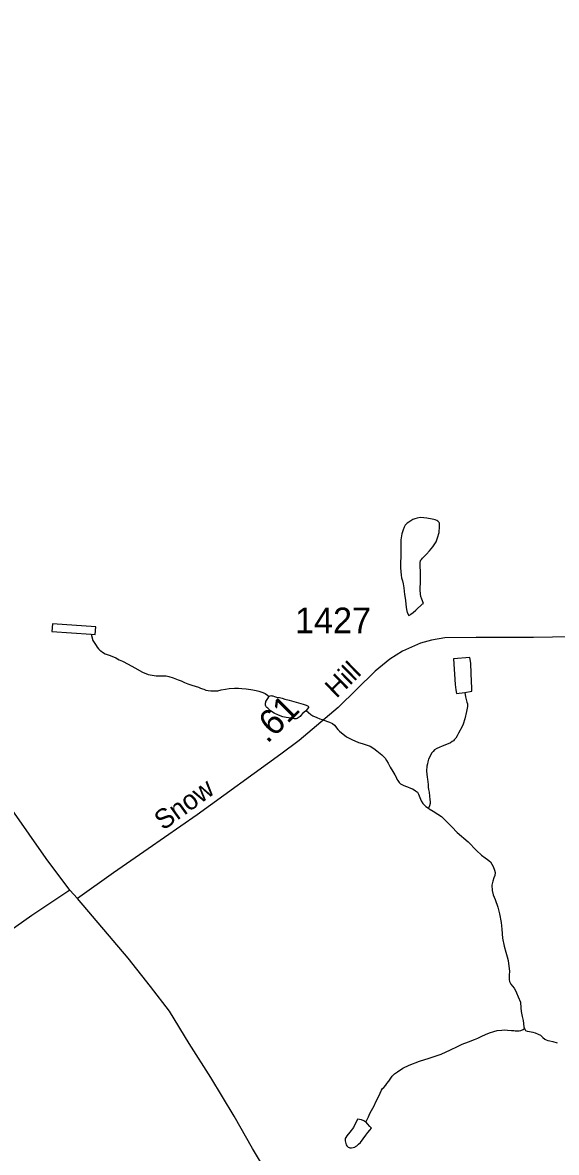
# Model space of a CAD drawing. Extents: x 2220236 to 2384410, y 720751 to 894131.
# Drawn here: x 2285671 to 2288279, y 828121 to 833639 of the extents above; entities that cross this region are included whole.
import ezdxf

# ---------------------------------------------------------------- set-up
doc = ezdxf.new("R2010")
doc.units = 0
doc.layers.add('Default', color=7, linetype='Continuous')

msp = doc.modelspace()

# ---------------------------------------------------------------- linework, layer by layer
at = {"layer": 'Default'}
msp.add_line((2285938.2, 829361.7), (2285900.7, 829402.3), dxfattribs=at)
for points in [[(2285900.7, 829402.3), (2285785.1, 829557.2), (2285462.9, 830016), (2285317.1, 830226.4), (2285248.5, 830347.9), (2285174.4, 830484.7), (2285139.7, 830570.5), (2285087.6, 830714.2), (2285049.3, 830881), (2285033.1, 830957.5), (2285006.5, 831122.1), (2284978.7, 831400.2), (2284950.9, 831706.2), (2284930.1, 832125.7), (2284902.3, 832445.6), (2284894.1, 832665.8), (2284882.6, 832867.4), (2284875.6, 833013.4), (2284875.6, 833154.8), (2284886, 833416.7), (2284898.8, 833551.2), (2284910.4, 833639.2)], [(2287629, 830802.7), (2287621.2, 830823.2), (2287616.9, 830836.4), (2287614.9, 830847.2), (2287612.7, 830868.6), (2287612.5, 830876.8), (2287614.4, 830904.7), (2287614.3, 830929.3), (2287614.5, 830957.8), (2287613.7, 830982.4), (2287613.4, 831000.4), (2287615.3, 831011.2), (2287619.4, 831016.7), (2287625.1, 831023.2), (2287643.2, 831043.5), (2287658.9, 831059.5), (2287674.8, 831079.5), (2287684.6, 831093.4), (2287690.4, 831103.8), (2287698.3, 831122.7), (2287706.1, 831149.4), (2287708, 831178.2), (2287707.2, 831189.7), (2287706.7, 831193.7), (2287705.4, 831198), (2287703.2, 831200.3), (2287699.7, 831203.7), (2287693.8, 831207.1), (2287685.7, 831209.8), (2287679.5, 831211.6), (2287663.5, 831215.2), (2287653.4, 831217.1), (2287645.5, 831219.5), (2287631.1, 831220.8), (2287612.4, 831221.2), (2287598.3, 831218.9), (2287586.8, 831215.8), (2287577.5, 831212.7), (2287567.5, 831206.4), (2287557.6, 831200), (2287549.6, 831194.6), (2287543.5, 831188.2), (2287540.5, 831184), (2287534.7, 831174.3), (2287529.9, 831162.2), (2287524.2, 831141.7), (2287518.4, 831112.3), (2287518.4, 831083.8), (2287518.8, 831055.9), (2287517.5, 830976.2), (2287520, 830940.1), (2287522.1, 830927.9), (2287526.3, 830912.1), (2287530.3, 830898.2), (2287532.5, 830878.5), (2287536.8, 830846.2), (2287541.1, 830818.3), (2287543.3, 830796.3), (2287545.7, 830772.3), (2287549.4, 830758.4), (2287558, 830744.1), (2287563.6, 830746.6), (2287567.9, 830749.8), (2287579.6, 830758.4), (2287591.6, 830769.7), (2287623.7, 830799.5), (2287629, 830802.7)], [(2286005.3, 830651.7), (2286025.3, 830650.6), (2286029, 830688.3), (2285817.1, 830702.5), (2285813.4, 830664.8), (2286005.3, 830651.7)], [(2288722.5, 830645.8), (2288166.6, 830636.5), (2287886.3, 830636.5), (2287733.4, 830634.2), (2287668.5, 830622.6), (2287615.3, 830608.7), (2287527.2, 830569.3), (2287464.7, 830529.9), (2287392.9, 830471.9), (2287212.2, 830293.5), (2287021.1, 830132.4), (2286932, 830065.7), (2286522.9, 829770), (2286284.5, 829603.8), (2286114.3, 829486.9), (2285938.2, 829361.7)], [(2286005.3, 830651.7), (2286014.5, 830621.3), (2286029.8, 830596.4), (2286035.8, 830588.7), (2286041.9, 830580.4), (2286048, 830574.7), (2286052.2, 830570.4), (2286060.3, 830564.6), (2286074.2, 830556.8), (2286098.3, 830547.4), (2286125.6, 830536), (2286142.5, 830527.5), (2286158.7, 830519.9), (2286186.6, 830506.2), (2286218.7, 830488.2), (2286257, 830466.1), (2286283.7, 830455.7), (2286303.2, 830451.3), (2286323.2, 830449.3), (2286359, 830449.2), (2286371.7, 830448.3), (2286385.1, 830445.4), (2286406, 830439.4), (2286431, 830429.7), (2286444.7, 830423.8), (2286461.3, 830415.9), (2286477.8, 830409), (2286497.4, 830403), (2286529.3, 830393.2), (2286539.7, 830389), (2286549.5, 830385.6), (2286555.7, 830382.8), (2286565.8, 830379.3), (2286577.5, 830377.4), (2286589.6, 830375.5), (2286604.4, 830374.6), (2286623.8, 830375.8), (2286641.6, 830380.4), (2286661.3, 830383.9), (2286679.4, 830386.1), (2286705.4, 830388.9), (2286725.4, 830388.5), (2286741.4, 830387.1), (2286763.3, 830385.1), (2286785.2, 830381.3), (2286795.4, 830379.5), (2286811.1, 830376.8), (2286825.4, 830373.3), (2286843.7, 830368), (2286855.4, 830362.8), (2286867.7, 830355), (2286875.7, 830348.3)], [(2287831.2, 830367.8), (2287864.8, 830373), (2287864.8, 830386.8), (2287862, 830460.7), (2287859.8, 830510.9), (2287855.4, 830538.9), (2287775.6, 830532.3), (2287784.5, 830406.5), (2287786.9, 830380.2), (2287791.1, 830362.1), (2287831.2, 830367.8)], [(2287056, 830278.9), (2287052.3, 830275.7), (2287038.6, 830263.9), (2287030.6, 830254.9), (2287026.9, 830249.4), (2287022.2, 830246.2), (2287017.2, 830243), (2287012.2, 830240.5), (2287006.6, 830239), (2286997.1, 830239.2), (2286980.8, 830241.2), (2286958.5, 830244.9), (2286942.5, 830248.5), (2286920.7, 830256.5), (2286900.3, 830265.8), (2286882.5, 830277.6), (2286868, 830290.4), (2286864.1, 830293.7), (2286860.9, 830297.8), (2286859.3, 830301.1), (2286858.1, 830306), (2286857.6, 830310.3), (2286857.7, 830315.2), (2286858.4, 830320.1), (2286859.8, 830324), (2286861.9, 830328.2), (2286868, 830337.9), (2286873.4, 830346), (2286875.7, 830348.3)], [(2286875.7, 830348.3), (2286877.7, 830349.9), (2286879.7, 830350.8), (2286883.7, 830352.4), (2286887.9, 830351.3), (2286893.8, 830350.5), (2286901.3, 830347.1), (2286906.2, 830345.4), (2286911.7, 830344.3), (2286925.5, 830342.3), (2286938.5, 830338.8), (2286952.5, 830335.2), (2286973.7, 830329.2), (2287041.6, 830309.8), (2287055.9, 830305.2), (2287066, 830300.1), (2287067.5, 830296.7), (2287068.1, 830294.4), (2287056, 830278.9)], [(2287831.2, 830367.8), (2287835.1, 830346.4), (2287837.4, 830332.6), (2287841.1, 830320.1), (2287843.5, 830311.2), (2287844, 830305.3), (2287843.6, 830298.7), (2287839.5, 830274.2), (2287830.5, 830238.3), (2287823.1, 830212.2), (2287818.6, 830200.8), (2287800.9, 830168.4), (2287793, 830154.8), (2287787.2, 830144.1), (2287779.8, 830135.4), (2287776.1, 830131.2), (2287769.8, 830127.4), (2287761.5, 830121.6), (2287741.3, 830113.9), (2287721.2, 830105.4), (2287705.6, 830099.2), (2287693.7, 830093.5), (2287683.4, 830086.5), (2287675.7, 830079.2), (2287670.3, 830072), (2287663.5, 830061.4), (2287659.4, 830053.2), (2287653.3, 830041.2), (2287650, 830028.8), (2287648.5, 830019), (2287646.3, 830006.9), (2287644.2, 829984), (2287644.8, 829966.6), (2287646.9, 829955.1), (2287648.9, 829942.9), (2287649.7, 829932.1), (2287651.3, 829916.6), (2287652.7, 829904.2), (2287654.5, 829893.6), (2287656.5, 829881.1), (2287658.7, 829861.4), (2287660.7, 829844.9), (2287662.1, 829832.8), (2287662.2, 829825.2), (2287659, 829813.8), (2287653.2, 829801.8)], [(2287056, 830278.9), (2287078.2, 830259.8), (2287088.3, 830253.7), (2287108.7, 830244.4), (2287122.7, 830238.2), (2287134.8, 830234.7), (2287146.5, 830230.5), (2287159.9, 830226), (2287170.6, 830222.5), (2287184.6, 830216.6), (2287194.9, 830207.2), (2287210.9, 830187.2), (2287219.2, 830178.8), (2287253.4, 830151.2), (2287279.4, 830137.5), (2287311.6, 830123.8), (2287329.5, 830118.5), (2287343.8, 830113.9), (2287354.6, 830109.8), (2287369.2, 830104.5), (2287386.1, 830094.3), (2287401.9, 830082.5), (2287426.1, 830063), (2287442.2, 830047.3), (2287449.1, 830035.6), (2287456.4, 830021.4), (2287466.5, 830002.5), (2287478.8, 829981.6), (2287488.7, 829965.9), (2287495, 829953.3), (2287499.4, 829943.4), (2287503.5, 829936.8), (2287510.5, 829927.8), (2287517.3, 829921.7), (2287530.6, 829914.2), (2287541.3, 829909.7), (2287551.4, 829906.3), (2287565.4, 829900.4), (2287575.5, 829895.9), (2287583.6, 829892.5), (2287590.7, 829887.4), (2287599.7, 829880.6), (2287605.4, 829870.7), (2287612, 829854.2), (2287617.9, 829838.6), (2287626.1, 829824.3), (2287640.3, 829810.9), (2287653.2, 829801.8)], [(2287653.2, 829801.8), (2287656.4, 829799.1), (2287676.5, 829787.2), (2287698.5, 829773.6), (2287716.7, 829761.8), (2287732.4, 829747.7), (2287767.1, 829711.5), (2287794.1, 829684.1), (2287847.6, 829637.1), (2287888, 829595.2), (2287912.2, 829573.4), (2287930.3, 829559.9), (2287942.2, 829551.5), (2287956.7, 829539.7), (2287969.4, 829518.1), (2287976.9, 829499.9), (2287978.9, 829487.4), (2287977, 829473.7), (2287973.2, 829462.3), (2287967.3, 829446), (2287963.6, 829425.4), (2287965, 829400.1), (2287969.8, 829379.4), (2287980.1, 829355.5), (2287992.5, 829318.2), (2288001, 829286.2), (2288009, 829244.1), (2288011.6, 829210.6), (2288015.9, 829167.8), (2288024, 829128.3), (2288032.2, 829098.6), (2288038.6, 829076.2), (2288042.9, 829058.1), (2288049.3, 829004.8), (2288047.3, 828988.4), (2288047.1, 828978.6), (2288047.5, 828966.1), (2288049.9, 828956.2), (2288055.9, 828942.3), (2288072.2, 828922.3), (2288078.8, 828911.4), (2288084.2, 828900.7), (2288092.3, 828880.9), (2288102.6, 828855.1), (2288105, 828827.2), (2288107.2, 828809.1), (2288111.3, 828785.4), (2288115.5, 828764.6), (2288120.1, 828734.4), (2288122.2, 828726.8)], [(2285900.7, 829402.3), (2285715.7, 829278.5), (2284760.5, 828601.9), (2284577.8, 828478.1), (2284502.2, 828429.5), (2284426.8, 828386.9), (2284390.8, 828370.4), (2284265.2, 828347.3), (2284125.2, 828348), (2283985.3, 828358.7), (2283915.1, 828360.1), (2283869.2, 828355.7), (2283821.4, 828341.1), (2283755.8, 828304.7), (2283597, 828195.2), (2283561.2, 828156.7), (2283421.5, 827937.5), (2283326.7, 827792.7), (2283287.1, 827746.3), (2283273.4, 827720.2)], [(2287620.5, 826022.7), (2287558.7, 826112.3), (2287497.8, 826204.6), (2287457.2, 826288.1), (2287395.2, 826476), (2287374.4, 826536.3), (2287360.5, 826591.9), (2287330.4, 826744.9), (2287270.1, 827020.7), (2287240, 827155.2), (2287201.8, 827303.5), (2287160.1, 827424), (2287113.8, 827533), (2287056.4, 827661.9), (2286909.8, 827948.4), (2286794, 828139.2), (2286704.5, 828298.2), (2286590.9, 828487.1), (2286485.3, 828652.1), (2286388.8, 828810.1), (2286296.1, 828930.6), (2286187.2, 829069.7), (2285938.2, 829361.7)], [(2287346.9, 828268.9), (2287360.2, 828294.2), (2287367.8, 828310.5), (2287376, 828325.7), (2287387.6, 828348.4), (2287397.2, 828367.9), (2287407.1, 828388.4), (2287417.1, 828410.1), (2287424.9, 828424.7), (2287429, 828432.8), (2287434.7, 828438.6), (2287444.8, 828448.9), (2287450.5, 828457), (2287460.6, 828469.3), (2287476.2, 828493.5), (2287487.9, 828505.4), (2287502.2, 828515), (2287527.8, 828531.8), (2287559.6, 828547.6), (2287609.6, 828566.2), (2287657.4, 828580.6), (2287715.2, 828600.1), (2287760.9, 828622.1), (2287794.7, 828637.8), (2287818.6, 828650.4), (2287848.6, 828660.3), (2287878.4, 828672.8), (2287894.6, 828679), (2287914.2, 828689.4), (2287932.7, 828697.3), (2287952.2, 828705.7), (2287972.4, 828711.8), (2287989.8, 828715.8), (2288011.9, 828717.6), (2288023.4, 828719), (2288039.7, 828718), (2288058.4, 828716.6), (2288069.9, 828715.7), (2288077.7, 828714.6), (2288088.9, 828714.4), (2288096.7, 828714.2), (2288104, 828716.7), (2288116.2, 828722), (2288122.2, 828726.8)], [(2288122.2, 828726.8), (2288126, 828719.5), (2288127.9, 828716.8), (2288135.7, 828713.4), (2288147.8, 828711.5), (2288162.9, 828707.9), (2288174.6, 828704.4), (2288189.6, 828699.1), (2288200.6, 828693.3), (2288212.2, 828681.6), (2288222.2, 828673.9), (2288229, 828670.5), (2288236.5, 828668), (2288246.3, 828666.2), (2288260.3, 828662.6), (2288282.5, 828656.2)], [(2287346.9, 828268.9), (2287341.1, 828274), (2287338.5, 828275.6), (2287326.5, 828280.2), (2287306.2, 828283.9), (2287286.7, 828243.3), (2287268.8, 828219), (2287255, 828201.3), (2287249.2, 828193.2), (2287247.2, 828189), (2287246.3, 828177.5), (2287247.5, 828170.9), (2287251.2, 828158.7), (2287254.3, 828153.7), (2287257.8, 828149.4), (2287261.7, 828147), (2287265.6, 828145.3), (2287269.9, 828143.6), (2287277.7, 828143.4), (2287285.3, 828144.9), (2287293.5, 828147), (2287297.5, 828149.6), (2287303.8, 828153.4), (2287312.5, 828160.7), (2287321.6, 828169.4), (2287346.9, 828205.9), (2287357, 828217.9), (2287366.4, 828230.1), (2287374.5, 828239.8), (2287366.8, 828248.2), (2287356.2, 828259.9), (2287348.5, 828268.2), (2287346.9, 828268.9)]]:
    msp.add_lwpolyline(points, dxfattribs=at)

# ---------------------------------------------------------------- texts
msp.add_text('1427', height=125, dxfattribs=at).set_placement((2287001.3, 830656.9))
for s, height, rotation, p in [('Hill', 95, 44.2908, (2287204.2, 830335.3)), ('.61', 125, 44.6487, (2286866, 830114.1)), ('Snow', 95, 35.8595, (2286357.7, 829691.1))]:
    msp.add_text(s, height=height, rotation=rotation, dxfattribs=at).set_placement(p)

doc.saveas('drawing.dxf')
